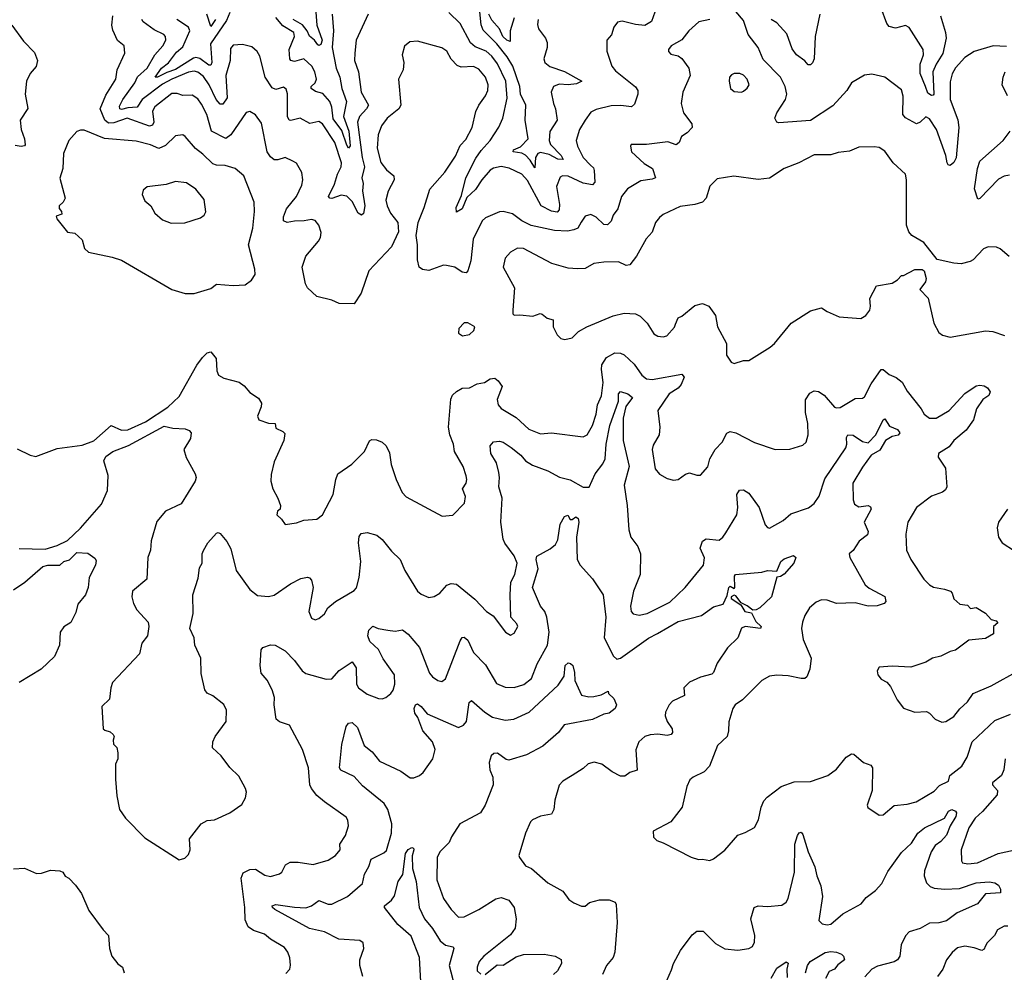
# Model space of a CAD drawing. Extents: x 2087054 to 2277909, y 548907 to 753496.
# Tile 336 of 444: x 2171459 to 2176746, y 704228 to 709345. Entities that reach past the tile are written whole.
import ezdxf

# ---------------------------------------------------------------- set-up
doc = ezdxf.new("R2010")
doc.units = 0

msp = doc.modelspace()

# ---------------------------------------------------------------- linework, layer by layer
at = {"layer": '0CON20XD'}
for points in [[(2175164.4, 709345.6), (2175105, 709332.5), (2175052, 709285), (2175014.5, 709235.5), (2174956.7, 709205), (2174943.8, 709185), (2174943.6, 709173.6), (2174955, 709160), (2174995, 709151.2), (2175015, 709136), (2175051.4, 709085), (2175059.5, 709045), (2175019.2, 708955), (2175010.7, 708895), (2175024.2, 708844.2), (2175068, 708785), (2175070, 708765), (2175043.1, 708736.9), (2175012.2, 708717.8), (2175000.8, 708685), (2174985, 708672.2), (2174939.1, 708689.1), (2174825, 708673.6), (2174742.5, 708675), (2174738, 708665), (2174745, 708634.3), (2174811.6, 708571.6), (2174856.9, 708545), (2174873.3, 708495), (2174855, 708487.1), (2174795, 708479.2), (2174723.4, 708436.6), (2174690, 708395), (2174671.2, 708328.8), (2174645.4, 708295), (2174635, 708262.9), (2174615, 708242.5), (2174595, 708243.6), (2174555, 708284.6), (2174525, 708297.5), (2174495, 708288.9), (2174473.2, 708256.8), (2174455.6, 708225), (2174434.1, 708215.9), (2174401.3, 708208.7), (2174331.5, 708211.5), (2174205, 708239.8), (2174156.2, 708265), (2174105, 708302.2), (2174055, 708314.4), (2174035, 708311.9), (2173959.7, 708280.3), (2173942.9, 708265), (2173894.7, 708165.3), (2173880.7, 708049.3), (2173866, 707995), (2173856.7, 707985), (2173835, 707988), (2173795.4, 708015.4), (2173750, 708025), (2173734.7, 708025.3), (2173655, 707997.8), (2173622.4, 708002.4), (2173604.4, 708015), (2173594.5, 708054.5), (2173595.5, 708135.5), (2173588.5, 708185), (2173598.8, 708255), (2173631.5, 708335), (2173661.4, 708435), (2173741.1, 708525), (2173799.1, 708610.9), (2173825, 708668.6), (2173855, 708700.8), (2173888.5, 708765), (2173907.7, 708852.3), (2173923.5, 708885), (2173960.9, 708935), (2173972.7, 708965), (2173975.4, 708995), (2173959.6, 709035), (2173925, 709079.1), (2173895, 709092.9), (2173830.3, 709090.3), (2173808, 709098), (2173775, 709132.5), (2173752.5, 709175), (2173725, 709194.2), (2173595, 709228.8), (2173554.6, 709225.4), (2173525, 709202.5), (2173513.5, 709155), (2173521.1, 709115), (2173518.5, 709075), (2173492.9, 709025), (2173504.6, 708885), (2173495, 708865.6), (2173431.8, 708815), (2173401.5, 708775), (2173383.6, 708726.4), (2173378.9, 708655), (2173397.3, 708577.3), (2173428.8, 708538.8), (2173467.5, 708505), (2173469.2, 708485), (2173437.3, 708422.7), (2173425.5, 708374.5), (2173431.5, 708345), (2173450, 708305), (2173489.2, 708255), (2173492.9, 708205), (2173455.5, 708124.5), (2173334.1, 707995.9), (2173293.1, 707875), (2173255, 707818.8), (2173175, 707819.2), (2173135, 707837.1), (2173055, 707857.5), (2173003.5, 707905), (2172992.9, 707925), (2172975.7, 708015), (2172995.6, 708075), (2173062.9, 708155), (2173074.3, 708175), (2173078.3, 708201.7), (2173065, 708241.2), (2173045, 708265.6), (2173025, 708271.5), (2172986.7, 708263.3), (2172935, 708263.2), (2172895, 708255.3), (2172875.5, 708265), (2172875.9, 708285), (2172890.9, 708329.1), (2172945, 708395.6), (2172974.5, 708455), (2172978.9, 708485), (2172973.6, 708523.6), (2172945, 708574), (2172926.2, 708585), (2172885, 708604.3), (2172845, 708591.2), (2172825, 708592.1), (2172805, 708607.5), (2172788.4, 708635), (2172758.1, 708788.1), (2172725, 708832.9), (2172695, 708851.4), (2172675, 708845.6), (2172593.1, 708726.9), (2172565, 708706.9), (2172489.2, 708745), (2172462.8, 708835), (2172435, 708890), (2172415, 708919.5), (2172385, 708938.8), (2172335, 708938.2), (2172305, 708947.5), (2172275, 708947.5), (2172185, 708876.2), (2172172.4, 708852.4), (2172179.7, 708795), (2172172.4, 708777.6), (2172155, 708772.9), (2172035.1, 708815.1), (2171965, 708790.3), (2171935, 708788.8), (2171915.8, 708805), (2171890.5, 708865), (2171921.7, 708938.3), (2171974.5, 709025), (2171982.9, 709075), (2172023.3, 709165), (2172019.4, 709205), (2171983.1, 709233.1), (2171958.5, 709288.5), (2171952.8, 709315), (2171958.4, 709365)], [(2173329.4, 709375), (2173266.1, 709235), (2173257.6, 709165), (2173256.2, 709125), (2173278.5, 709065), (2173291.9, 708955), (2173332, 708885), (2173321.1, 708865), (2173282.9, 708825), (2173272.9, 708795), (2173297.7, 708605), (2173310.7, 708555), (2173295.2, 708495), (2173303.4, 708465), (2173299.4, 708425), (2173312.1, 708345), (2173305, 708302.9), (2173295, 708294.6), (2173276.7, 708305), (2173245, 708367.5), (2173215, 708397.1), (2173185, 708401.5), (2173135, 708384.7), (2173125, 708385.7), (2173117.8, 708395), (2173149.8, 708460.2), (2173165.8, 708515), (2173185.8, 708555), (2173187.2, 708575), (2173150.5, 708685), (2173085, 708785.7), (2173065, 708797.1), (2173016.6, 708786.6), (2172965, 708815.6), (2172915, 708802.9), (2172905, 708805.7), (2172896.8, 708825), (2172896.1, 708946.1), (2172890.5, 708970.5), (2172875, 708982.5), (2172835, 708969.5), (2172815, 708977.8), (2172776.7, 709035), (2172748.5, 709148.5), (2172734.5, 709174.5), (2172705, 709198.6), (2172655, 709211.4), (2172605, 709207.5), (2172590.2, 709189.8), (2172588.8, 709125), (2172565.3, 709045), (2172572.2, 708925), (2172549.2, 708890.8), (2172535, 708891.1), (2172513, 708915), (2172476.5, 708995), (2172445, 709038.7), (2172415, 709063.4), (2172395, 709068.7), (2172365, 709062.5), (2172275, 709025.9), (2172225, 708997.6), (2172116.4, 708915), (2172090, 708875), (2172038.7, 708871.3), (2172005, 708862.1), (2171996.6, 708866.6), (2171995, 708879.2), (2172012.6, 708915), (2172077.5, 709005), (2172092, 709038), (2172143.4, 709085), (2172185, 709155.4), (2172227.5, 709205), (2172243.6, 709235), (2172241.1, 709255), (2172232.9, 709265), (2172180.1, 709290.1), (2172122.2, 709332.3), (2172115.4, 709345)], [(2172587.1, 709382.9), (2172569.1, 709340.9), (2172482.6, 709215), (2172490.5, 709115), (2172485, 709100), (2172475, 709099.7), (2172426.3, 709136.3), (2172405, 709142.1), (2172391.5, 709138.5), (2172295, 709076.9), (2172248.5, 709061.5), (2172198.6, 709035), (2172186.7, 709035), (2172220, 709085), (2172256.9, 709113.1), (2172300.5, 709169.5), (2172335, 709199.5), (2172372.1, 709285), (2172364.5, 709305), (2172302.5, 709345)], [(2172510.2, 709345), (2172485, 709307.5), (2172463.4, 709375)], [(2173135.9, 709375), (2173144.7, 709285), (2173137.3, 709195), (2173157.9, 709085), (2173178.6, 709035), (2173188.7, 708975), (2173213.7, 708905), (2173197.7, 708825), (2173225.9, 708745), (2173232.8, 708667.2), (2173225, 708654.4), (2173215, 708670.9), (2173188.7, 708748.7), (2173142.3, 708812.3), (2173135.7, 708875), (2173123.6, 708905), (2173087.3, 708947.3), (2173048.1, 708958.1), (2173024.5, 708975), (2173024.6, 708985), (2173045, 709005.5), (2173052.5, 709025), (2173043, 709065), (2173026.8, 709095), (2172985, 709134.7), (2172935, 709119.8), (2172915.6, 709125), (2172909.4, 709135), (2172905.6, 709185), (2172934.7, 709255), (2172931.4, 709275), (2172871.5, 709311.5), (2172835, 709355.6)], [(2173049.7, 709385), (2173054.5, 709315), (2173082.5, 709235), (2173075, 709211.8), (2173065, 709205.4), (2173059.3, 709209.3), (2173041.9, 709235), (2173015.8, 709255.8), (2173002.5, 709285), (2172976.6, 709316.6), (2172927.8, 709345)], [(2174870, 709385), (2174851.4, 709335), (2174815, 709313.8), (2174765, 709318.9), (2174695, 709336.9), (2174668.8, 709331.2), (2174648.8, 709305), (2174636.1, 709263.9), (2174612.5, 709235), (2174611.2, 709175), (2174639.4, 709095), (2174659.2, 709069.2), (2174765, 708984.2), (2174777.8, 708965), (2174778.9, 708945), (2174759.5, 708890.5), (2174745, 708875.8), (2174686.4, 708883.6), (2174635, 708881.5), (2174555, 708861.8), (2174525, 708847.1), (2174495.3, 708804.7), (2174465.4, 708755), (2174447.5, 708695), (2174455, 708665.8), (2174485.4, 708605), (2174523.8, 708563.8), (2174539.3, 708549.3), (2174543.6, 708533.6), (2174547.3, 708472.7), (2174535, 708457.8), (2174485, 708465.7), (2174405, 708504.1), (2174373.5, 708506.5), (2174360.6, 708499.4), (2174341.8, 708448.2), (2174358.1, 708351.9), (2174355, 708323.3), (2174345, 708311.1), (2174315, 708316.2), (2174259.4, 708345), (2174185, 708481.5), (2174155, 708514.6), (2174087.8, 708547.7), (2174045, 708555.3), (2174003.2, 708546.8), (2173985, 708536.2), (2173940.8, 708485), (2173906.7, 708433.3), (2173860.7, 708389.3), (2173835, 708328.5), (2173805, 708311.2), (2173801.8, 708335), (2173830.6, 708399.4), (2173855.3, 708495), (2173909, 708601), (2173937.4, 708642.6), (2173984.6, 708695), (2174032.4, 708767.6), (2174054, 708816), (2174076.4, 708923.6), (2174069.9, 709015), (2174025, 709108.2), (2173995, 709148.2), (2173964.5, 709175), (2173905, 709199.5), (2173880.2, 709220.2), (2173825, 709323.5), (2173763, 709383)], [(2174242.9, 709345), (2174239.2, 709319.2), (2174244.6, 709295), (2174282.5, 709245), (2174291.7, 709221.7), (2174290.8, 709195), (2174273.7, 709135), (2174278.7, 709115), (2174305, 709092.9), (2174385, 709066.5), (2174476.7, 709015), (2174449.2, 709000.8), (2174405, 708994.1), (2174355, 708998.3), (2174324.8, 708985.2), (2174312, 708955), (2174324.6, 708895), (2174335.5, 708865), (2174344.4, 708805), (2174305, 708744), (2174302.2, 708695), (2174309.1, 708675), (2174366.7, 708615), (2174376.7, 708593.3), (2174349.4, 708595), (2174301.3, 708621.3), (2174255, 708632), (2174241.8, 708625), (2174229.2, 708605), (2174225, 708548.8), (2174200.2, 708590.2), (2174175, 708617.1), (2174155, 708628.2), (2174108.9, 708635), (2174110.5, 708645), (2174148.1, 708661.9), (2174188.5, 708705), (2174173.2, 708805), (2174177.5, 708885), (2174147.6, 708945), (2174143.8, 708985), (2174106.4, 709095), (2174077.2, 709145), (2174021.6, 709215), (2173948.4, 709288.4), (2173936.6, 709316.6), (2173927.1, 709405)], [(2174113.4, 709355), (2174093.3, 709285), (2174093.3, 709226.7), (2174075, 709234.5), (2174054.1, 709255), (2174034.7, 709295), (2173995, 709342.3), (2173978.4, 709375)], [(2176758.9, 709201.1), (2176686.6, 709203.4), (2176585, 709174), (2176535, 709140.8), (2176484.6, 709085.4), (2176466.4, 709053.6), (2176455, 709010), (2176455.3, 708915), (2176496.8, 708806.8), (2176501.6, 708765), (2176488.2, 708601.8), (2176475, 708577.5), (2176455, 708560.8), (2176445, 708564.2), (2176438.9, 708575), (2176432.9, 708615), (2176383.1, 708755), (2176345, 708812), (2176325, 708823.5), (2176295, 708793.8), (2176275, 708784.6), (2176215, 708817.7), (2176202.2, 708835), (2176203.8, 708933.8), (2176195, 708967.5), (2176105, 709036.2), (2176035, 709052), (2175995, 709046.2), (2175926.2, 709005), (2175900, 708965), (2175825, 708882), (2175706.3, 708803.7), (2175535, 708790), (2175524, 708795), (2175514.4, 708815), (2175525.5, 708845), (2175571.8, 708915), (2175578.7, 708945), (2175570, 708985), (2175544.6, 709035), (2175451.2, 709131.2), (2175424.5, 709195), (2175370.4, 709265), (2175345, 709340.8), (2175305, 709389.4)], [(2175755.7, 709375), (2175730.3, 709255), (2175725.7, 709135), (2175717, 709113), (2175705, 709101.2), (2175692.7, 709102.7), (2175674.3, 709124.3), (2175630, 709155), (2175607.6, 709187.6), (2175578.5, 709268.5), (2175525, 709327.8), (2175495, 709345.7)], [(2176404.2, 709365), (2176431.4, 709275), (2176433.3, 709245), (2176416.3, 709163.7), (2176380.2, 709105), (2176363.4, 709065), (2176367.5, 708945), (2176365, 708938.8), (2176355, 708938.1), (2176335, 708949.2), (2176322.9, 708985), (2176293.8, 709055), (2176294, 709105), (2176312.8, 709155), (2176311.5, 709185), (2176235, 709302.3), (2176215, 709313.8), (2176161.7, 709298.3), (2176127.2, 709307.2), (2176114.7, 709325), (2176085, 709406.9)], [(2171416.9, 709315), (2171478.9, 709228.9), (2171537.9, 709167.9), (2171554.4, 709125), (2171547.1, 709092.9), (2171515, 709056), (2171495.5, 709015), (2171487.3, 708945), (2171503.2, 708866.8), (2171461.5, 708805), (2171466.9, 708755), (2171483.8, 708705), (2171487.7, 708672.3), (2171483.9, 708666.1), (2171467.1, 708662.9), (2171435, 708669.2)], [(2175335, 708955.8), (2175345, 708960.8), (2175365, 708976.2), (2175375.7, 708994.3), (2175365.6, 709025), (2175345, 709045.8), (2175325.6, 709055.6), (2175295, 709055.7), (2175281.2, 709048.8), (2175271.2, 709035), (2175268.8, 709015), (2175276.2, 708975), (2175295, 708958.8), (2175335, 708955.8)], [(2176764.4, 708935), (2176735.5, 708995), (2176740, 709035), (2176750.8, 709065)], [(2172346.9, 707873.1), (2172395, 707874.4), (2172485, 707901.2), (2172515, 707923.3), (2172605, 707916.2), (2172669.3, 707920.7), (2172703.9, 707946.1), (2172723.3, 707975), (2172722, 708005), (2172687.9, 708135), (2172711.5, 708225), (2172720.5, 708315), (2172717.8, 708365), (2172661.9, 708505), (2172615.5, 708545.5), (2172561.7, 708561.7), (2172515, 708563.9), (2172495, 708571.1), (2172442.9, 708622.9), (2172402.1, 708652.1), (2172347.8, 708717.8), (2172335, 708725.7), (2172295, 708720.8), (2172241.9, 708668.1), (2172205, 708651.8), (2172161.8, 708671.8), (2172085, 708691.2), (2171913.5, 708706.5), (2171805, 708752), (2171785, 708752), (2171765, 708743.3), (2171722.5, 708695), (2171694.5, 708625), (2171690.9, 708545), (2171674.1, 708494.1), (2171702, 708385), (2171691.2, 708365), (2171670, 708345), (2171670, 708330), (2171682.5, 708315), (2171685, 708300), (2171655, 708290), (2171657.5, 708275), (2171715, 708203.3), (2171755, 708198), (2171795, 708161.2), (2171807.5, 708115), (2171828.8, 708095), (2171955, 708069.4), (2172005, 708053.1), (2172275.5, 707895), (2172346.9, 707873.1)], [(2176775, 708509.6), (2176745, 708504.6), (2176715, 708487.6), (2176615, 708384), (2176605, 708380), (2176586.3, 708436.4), (2176601.7, 708545), (2176615.8, 708585), (2176740.9, 708695), (2176777.3, 708745)], [(2176772.7, 708072.7), (2176725, 708113.3), (2176705, 708123.3), (2176660, 708125), (2176635, 708113.3), (2176580, 708055), (2176562.5, 708045), (2176513.9, 708033.9), (2176475, 708036.2), (2176386.4, 708056.4), (2176315, 708147.5), (2176250, 708185), (2176233.8, 708205), (2176221.2, 708241.2), (2176221.9, 708485), (2176215.6, 708515.6), (2176148.8, 708575), (2176105, 708638), (2176075, 708658.6), (2176047.9, 708662.1), (2175965, 708659.6), (2175915, 708638.6), (2175855, 708631.1), (2175815, 708619.1), (2175725, 708619.1), (2175643.8, 708576.2), (2175563.3, 708545), (2175485, 708492.5), (2175425, 708485.8), (2175294.4, 708504.4), (2175205, 708489.4), (2175165, 708451.2), (2175144.5, 708385.5), (2175126.2, 708363.8), (2175085, 708351.1), (2175005, 708341.4), (2174915, 708297.5), (2174895, 708282), (2174872.9, 708255), (2174855, 708204), (2174822.6, 708167.4), (2174770.8, 708075), (2174735, 708028), (2174715, 708024.3), (2174675, 708044.3), (2174595, 708042.9), (2174542.5, 708035), (2174495, 708007.5), (2174455, 708005.8), (2174405, 708010), (2174315.7, 708035.7), (2174165, 708116.1), (2174132.2, 708117.8), (2174094, 708096), (2174066, 708064), (2174055.6, 708015.6), (2174116.7, 707905), (2174106.7, 707785), (2174107.5, 707765), (2174115, 707757.5), (2174145, 707760), (2174215, 707751.2), (2174253.9, 707766.1), (2174265, 707763.3), (2174290.5, 707740.5), (2174323, 707733), (2174323.8, 707695), (2174345, 707652.5), (2174365, 707632.5), (2174387, 707627), (2174425, 707636.2), (2174459.7, 707670.3), (2174505, 707694.2), (2174645.4, 707754.6), (2174705, 707767.8), (2174765, 707764.2), (2174791.7, 707751.7), (2174828, 707715), (2174865, 707656.7), (2174885, 707643.8), (2174915, 707641.2), (2174933.6, 707646.4), (2174975, 707693.8), (2174980.9, 707709.1), (2174995, 707743.3), (2175015, 707752.5), (2175085, 707809.2), (2175125, 707819.2), (2175160, 707805), (2175195.6, 707755.6), (2175206.2, 707695), (2175253.8, 707605), (2175255, 707542.5), (2175280, 707505), (2175295, 707498), (2175345, 707514), (2175375, 707513.8), (2175488.8, 707585), (2175512, 707605), (2175601.2, 707715), (2175705, 707781.2), (2175765, 707796.7), (2175795, 707776.7), (2175858.8, 707748.8), (2175975, 707740), (2176003.3, 707755), (2176023.8, 707785), (2176028, 707805), (2176023.9, 707846.1), (2176060, 707915), (2176145, 707930), (2176173, 707947), (2176195, 707970), (2176205, 707970), (2176265, 708002.5), (2176305, 708002.5), (2176316.4, 707996.4), (2176326.7, 707955), (2176323.3, 707936.7), (2176292.5, 707895), (2176337.9, 707847.9), (2176367.1, 707715), (2176395, 707663.8), (2176415, 707650), (2176455, 707639.2), (2176645, 707673.1), (2176685, 707669.5), (2176748.3, 707648.3)], [(2172271.7, 708251.7), (2172345, 708254), (2172429.7, 708280.3), (2172448.8, 708295), (2172458.3, 708311.7), (2172449.1, 708379.1), (2172403.8, 708435), (2172355, 708467.5), (2172295, 708475.8), (2172245, 708460), (2172143.6, 708446.4), (2172121.7, 708428.3), (2172116.7, 708405), (2172130.8, 708370.8), (2172163.3, 708345), (2172185, 708306.2), (2172225, 708270), (2172271.7, 708251.7)], [(2173836.4, 707646.4), (2173875, 707653.8), (2173897.5, 707675), (2173902.5, 707695), (2173865, 707716.2), (2173845, 707716.2), (2173816.7, 707685), (2173815, 707660), (2173836.4, 707646.4)], [(2171445, 707040), (2171514.6, 707004.6), (2171545, 706998.5), (2171659.6, 707040.4), (2171795, 707059.2), (2171857.5, 707082.5), (2171950, 707165), (2172005, 707140), (2172038.9, 707141.1), (2172135, 707184.4), (2172255, 707262.7), (2172315, 707320.6), (2172410.4, 707489.6), (2172439.9, 707530.1), (2172465, 707555.6), (2172485, 707560), (2172514.4, 707525), (2172518.1, 707458.1), (2172526.2, 707435), (2172555, 707419.4), (2172637.4, 707397.4), (2172665, 707378), (2172695, 707342), (2172741.7, 707311.7), (2172757.5, 707285), (2172755.7, 707264.3), (2172736.2, 707215), (2172742.5, 707195), (2172795, 707176.7), (2172830, 707175), (2172835, 707150), (2172872.3, 707132.3), (2172881.7, 707121.7), (2172876.4, 707085), (2172825, 706970), (2172808.9, 706901.1)], [(2172808.9, 706901.1), (2172808, 706865), (2172817.5, 706825), (2172845.8, 706775), (2172858.8, 706735), (2172857.5, 706715), (2172842.5, 706705), (2172840, 706685), (2172865, 706662.5), (2172885, 706632.5), (2172945, 706642), (2172985, 706656), (2173055, 706662), (2173084, 706685), (2173141.9, 706795), (2173156.4, 706875), (2173167.8, 706905), (2173242.4, 706957.6), (2173310, 707025), (2173337.3, 707082.7), (2173350.5, 707089.5), (2173375, 707088), (2173405, 707076), (2173427.5, 707055), (2173445, 707017.5), (2173453.9, 706956.1), (2173480, 706875), (2173512.5, 706805), (2173535, 706780.8), (2173728.3, 706678.3), (2173785, 706683.8), (2173848.3, 706748.3), (2173853.6, 706783.6), (2173837.5, 706825), (2173855.7, 706854.3), (2173860, 706875), (2173856, 706895), (2173840, 706945), (2173794.2, 707024.2), (2173788.1, 707065), (2173768.6, 707115), (2173761.5, 707155), (2173774.5, 707305.5), (2173782.4, 707327.6), (2173805, 707348), (2173835.5, 707364.5), (2173875, 707367.9), (2173915, 707387.9), (2173955, 707396.5), (2173985.9, 707415.9), (2174009.5, 707419.5), (2174028.8, 707405), (2174050, 707375), (2174022.7, 707305), (2174027.5, 707275), (2174045, 707255.6), (2174125, 707207.8), (2174192.5, 707145), (2174255, 707119.2), (2174315, 707125.6), (2174485, 707104.3), (2174506, 707115), (2174534.7, 707165.3), (2174554.1, 707225), (2174561.9, 707275), (2174583.6, 707325), (2174592.2, 707395), (2174582.5, 707465), (2174585, 707491.2), (2174609.8, 707530.2), (2174655, 707554.4), (2174685, 707553.3), (2174705, 707544.4), (2174758.8, 707495), (2174800, 707435), (2174825, 707414.7), (2174855, 707411.4), (2175015, 707440), (2175026.6, 707425), (2175011.2, 707385), (2174994.5, 707365), (2174946.4, 707335), (2174885.6, 707245), (2174896.7, 707155), (2174893.6, 707115), (2174860.7, 707059.3), (2174854.5, 707035), (2174872.2, 706932.2), (2174895, 706904), (2174935, 706880), (2174970.5, 706870.5), (2174995, 706874.3), (2175035, 706904.2), (2175055, 706910), (2175095, 706897.5), (2175115, 706897.5), (2175155, 706943.3), (2175164.2, 706985.8), (2175194.3, 707035), (2175230.6, 707075), (2175256.7, 707123.3), (2175275, 707132.3), (2175305, 707125.9), (2175405, 707073.1), (2175515, 707036.2), (2175595, 707038), (2175665, 707058.8), (2175682, 707075), (2175693.1, 707115), (2175690.9, 707175), (2175678.5, 707235), (2175677.9, 707302.1), (2175702.3, 707337.7), (2175725, 707351.1), (2175748.1, 707348.1), (2175778.1, 707328.1), (2175835, 707263.8), (2175845, 707258.8), (2175865, 707261.2), (2175945, 707310), (2175985, 707311.1), (2175995, 707318.1), (2176031, 707389), (2176085, 707465.6), (2176095, 707465.7), (2176128.7, 707438.7), (2176165, 707423.3), (2176198, 707398), (2176225, 707350), (2176300, 707255), (2176315.7, 707225), (2176343.9, 707203.9), (2176380.8, 707205), (2176449.5, 707245), (2176535, 707336.2), (2176595, 707377.5), (2176615, 707382.2), (2176637.9, 707377.9), (2176656.7, 707366.7), (2176669.6, 707345), (2176663.4, 707326.6), (2176631.9, 707305), (2176596.4, 707255), (2176580.8, 707195), (2176540.7, 707139.3), (2176475.6, 707085), (2176449.5, 707050.5), (2176393.8, 707015), (2176391.2, 706995), (2176430, 706935), (2176437.1, 706835), (2176430.6, 706819.4), (2176415, 706807.5), (2176355, 706785.7), (2176274.2, 706725), (2176228.1, 706645), (2176218.3, 706581.7), (2176221.2, 706495), (2176244, 706445), (2176315, 706340), (2176345, 706308.8), (2176365.9, 706295.9), (2176425.8, 706285.8), (2176456.7, 706275), (2176466, 706265), (2176475, 706233.3), (2176507.5, 706205), (2176549.5, 706199.5), (2176565, 706182.5), (2176595, 706187.5), (2176646.2, 706156.2), (2176675, 706122.5), (2176702.5, 706115), (2176712.5, 706105), (2176687.5, 706085), (2176687.5, 706045), (2176645, 706021.2), (2176555, 706012.5), (2176485, 705958.8), (2176455, 705951.2), (2176405, 705926), (2176360, 705915), (2176325.8, 705894.2), (2176245, 705866), (2176145, 705871.2), (2176075, 705867.5), (2176063.6, 705846.4), (2176067.5, 705825), (2176085, 705802.5), (2176115, 705786.2), (2176135, 705763.3), (2176171.7, 705691.7), (2176205.9, 705645.9), (2176265, 705624.2), (2176328.8, 705628.8), (2176345, 705620), (2176375, 705586.7), (2176411.2, 705571.2), (2176432.5, 705575), (2176475, 705602), (2176506.8, 705643.2), (2176549.3, 705680.7), (2176578.8, 705725), (2176675, 705765.7), (2176825, 705849.4)], [(2171933.8, 706896.2), (2171910.7, 706975), (2171921.9, 706998.1), (2171958.6, 707025), (2172042.7, 707057.3), (2172235, 707160.9), (2172280.5, 707150.5), (2172347, 707147), (2172368, 707138), (2172379.2, 707125), (2172376, 707095), (2172340, 707035), (2172352.9, 706992.9), (2172400.8, 706905), (2172405.7, 706885), (2172400.8, 706865), (2172325.4, 706744.6), (2172242.5, 706705), (2172195, 706648.8), (2172163.8, 706545), (2172161.1, 706495), (2172146.7, 706455), (2172141.5, 706338.5), (2172064.2, 706275), (2172060.8, 706245), (2172069.1, 706209.1), (2172088, 706175), (2172149.1, 706109.1), (2172152.5, 706085), (2172144.6, 706035), (2172114.3, 705995), (2172101.7, 705938.3), (2171957.5, 705785), (2171947.5, 705755), (2171941.2, 705695), (2171900, 705655), (2171907.5, 705535), (2171915, 705527.5), (2171945, 705520), (2171961.2, 705505), (2171966.4, 705493.6), (2171960, 705475), (2171963, 705453), (2171980, 705435), (2171986.4, 705406.4), (2171986, 705375), (2171973.3, 705345), (2171974, 705265), (2171980, 705175), (2171995, 705102.5), (2172026.7, 705055), (2172130.5, 704950.5), (2172315, 704832.5), (2172345, 704840), (2172365, 704860), (2172373.3, 704885), (2172371.2, 704945), (2172433.3, 705025), (2172465, 705043.8), (2172505, 705046.7), (2172587.5, 705085), (2172651.7, 705128.3), (2172671.2, 705165), (2172676.2, 705195), (2172671.2, 705215), (2172635, 705281.2), (2172587.6, 705327.6), (2172540.7, 705390.7), (2172494.2, 705434.2), (2172495.8, 705465), (2172509.2, 705495), (2172568, 705575), (2172570, 705635), (2172555, 705666.2), (2172495, 705713.3), (2172465, 705726.7), (2172452, 705745), (2172432.7, 705832.7), (2172432, 705915), (2172398.8, 705985), (2172395.8, 706025), (2172372, 706075), (2172390, 706155), (2172388.5, 706255), (2172416.5, 706345), (2172425, 706400), (2172438.1, 706425), (2172439.1, 706475), (2172445, 706493.8), (2172468.5, 706535), (2172515, 706585.7), (2172525, 706589.2), (2172535, 706584), (2172571.7, 706541.7), (2172592.4, 706502.4), (2172621.4, 706385), (2172695, 706284), (2172735, 706252), (2172795, 706245.8), (2172825, 706254.2), (2172912.9, 706315), (2172967.6, 706342.4), (2173005, 706349.4), (2173015, 706346), (2173025, 706333.3), (2173034.4, 706295), (2173010.8, 706165), (2173025, 706130), (2173045, 706121.2), (2173065, 706128.8), (2173095, 706153.8), (2173114.1, 706185.9), (2173155, 706220), (2173255, 706278.6), (2173267.6, 706292.4), (2173282.3, 706347.7), (2173291.4, 706435), (2173277.8, 706535), (2173281.8, 706568.2), (2173291.9, 706585), (2173325, 706590.3), (2173377.1, 706575), (2173405, 706552.9), (2173455, 706489.2), (2173502.5, 706445), (2173526.2, 706386.2), (2173595.7, 706275.7), (2173615, 706258), (2173655, 706241.2), (2173684.1, 706245.9), (2173715, 706264.2), (2173752.4, 706307.6), (2173775, 706315.5), (2173805, 706312.5), (2173902.1, 706232.1), (2173966.2, 706165), (2174001.9, 706141.9), (2174066.7, 706055), (2174095, 706038.8), (2174115, 706048.8), (2174133.8, 706085), (2174128.8, 706098.8), (2174096.2, 706135), (2174092, 706255), (2174097, 706323), (2174117.1, 706365), (2174129.5, 706425), (2174115, 706464), (2174063.2, 706533.2), (2174055, 706553.3), (2174043.3, 706645), (2174049.3, 706775), (2174031.2, 706835), (2174035.8, 706885), (2174032, 706912), (2174018.8, 706965), (2173989.2, 707015), (2173984.5, 707055), (2174003.6, 707076.4), (2174035, 707081.2), (2174055.3, 707075.3), (2174097.4, 707047.4), (2174149.3, 707005), (2174175, 706974.5), (2174211.7, 706951.7), (2174295, 706921.1), (2174356.7, 706886.7), (2174415, 706872.1), (2174485, 706833.1), (2174516.5, 706833.5), (2174548.6, 706905), (2174590.6, 706959.4), (2174602.6, 706985), (2174609, 707065), (2174627.3, 707165), (2174675.2, 707295), (2174674.8, 707335), (2174685, 707347.1), (2174725, 707335.3), (2174749.1, 707315), (2174713.5, 707266.5), (2174699.1, 707205), (2174700.4, 707085), (2174730.9, 706945), (2174705.4, 706845), (2174721.4, 706735), (2174730.8, 706605), (2174740.8, 706565), (2174778, 706515), (2174792.9, 706475), (2174790, 706365), (2174755.6, 706275), (2174738.1, 706195), (2174743.3, 706165), (2174753, 706153), (2174785, 706145.5), (2174828.8, 706155), (2174950.5, 706215), (2175032.5, 706295), (2175131.4, 706415), (2175136.6, 706453.4), (2175113.3, 706505), (2175126.2, 706543.8), (2175145, 706556.7), (2175215, 706548.9), (2175235, 706564.4), (2175251.6, 706588.4), (2175309.7, 706685), (2175315.9, 706725), (2175310, 706795), (2175325, 706817.5), (2175345, 706818.9), (2175375, 706801.1), (2175430.7, 706725), (2175461.7, 706631.7), (2175475, 706616.2), (2175485, 706614), (2175558.8, 706655), (2175600.5, 706689.5), (2175695, 706723.3), (2175725, 706746.5), (2175752.4, 706785), (2175782.2, 706877.8), (2175894.7, 707045), (2175900.8, 707065), (2175899.2, 707100.8), (2175905.8, 707114.2), (2175935, 707112.5), (2175985, 707078.5), (2176015, 707070.8), (2176055.8, 707115), (2176095, 707194.4), (2176105, 707201.2), (2176130.6, 707160.6), (2176172.6, 707142.6), (2176185.8, 707125), (2176176.8, 707113.2), (2176145, 707106.2), (2176108.2, 707085), (2176077.5, 707032.5), (2176032, 707005), (2175985, 706941.1), (2175933.1, 706855), (2175934.6, 706765), (2175941.8, 706741.8), (2175965, 706727.5), (2176015, 706734.4), (2176027.6, 706727.6), (2176030.5, 706715), (2175993.6, 706645), (2176014.4, 706595), (2176012.4, 706577.6), (2175967.1, 706542.9), (2175935, 706492.5), (2175912.5, 706475), (2175916.7, 706455), (2175999, 706309), (2176020.1, 706290.1), (2176105, 706245.5), (2176110.3, 706219.7), (2176100.8, 706209.2), (2176063.1, 706196.9), (2176015, 706193.8), (2175945, 706211.8), (2175845, 706208.2), (2175795, 706226.5), (2175765, 706228.9), (2175736, 706215), (2175700.6, 706185), (2175674.5, 706145), (2175662.2, 706107.8), (2175657.8, 706075), (2175665.7, 706015.7), (2175710, 705915), (2175701.4, 705855), (2175685.6, 705814.4), (2175675, 705806.2), (2175655, 705805.8), (2175585, 705820.8), (2175525, 705824), (2175485, 705817.5), (2175443.8, 705795), (2175339.7, 705690.3), (2175301.2, 705665), (2175289.2, 705645), (2175267.3, 705572.7), (2175265.8, 705525), (2175257.5, 705495), (2175206.2, 705445), (2175164, 705335), (2175135, 705304), (2175075, 705276.2), (2175057.7, 705262.3), (2175040.8, 705225), (2175015.7, 705115), (2174955, 705036.2), (2174860, 704985), (2174863, 704953), (2174880, 704935), (2174913.9, 704923.9), (2175065, 704846.2), (2175103.9, 704833.9), (2175126.1, 704836.1), (2175165, 704828.8), (2175185, 704836.2), (2175245, 704883.8), (2175315, 704964.2), (2175355, 704978), (2175405, 705006.2), (2175426.1, 705046.1), (2175440.6, 705115), (2175455, 705148.8), (2175472.1, 705167.9), (2175548.8, 705225), (2175618.7, 705251.3), (2175705, 705252.7), (2175798.8, 705285), (2175845, 705318), (2175896.8, 705383.2), (2175925, 705401.2), (2175938.8, 705398.8), (2175990, 705355), (2176029.4, 705339.4), (2176038.8, 705325), (2176036.2, 705205), (2176010, 705125), (2176013.6, 705113.6), (2176075, 705072.5), (2176095, 705073.3), (2176155, 705124), (2176225, 705130.8), (2176273.9, 705143.9), (2176369.7, 705200.3), (2176399.1, 705230.9), (2176446.7, 705255), (2176453.8, 705285), (2176518.5, 705335), (2176547.3, 705382.7), (2176573.1, 705465), (2176695, 705580.5), (2176779.2, 705615)], [(2171455, 706504.6), (2171595, 706500.6), (2171660.7, 706519.3), (2171715, 706547.2), (2171785, 706612.5), (2171898.2, 706741.8), (2171930.8, 706815), (2171933.8, 706896.2)], [(2176764.2, 706715), (2176716, 706645), (2176707.5, 706615), (2176715.8, 706565), (2176734.6, 706534.6), (2176801.3, 706491.3)], [(2172888.3, 704221.7), (2172908.8, 704245), (2172913.8, 704266.2), (2172908.6, 704305), (2172898.6, 704335), (2172880.9, 704360.9), (2172805, 704406), (2172772.7, 704432.7), (2172715, 704451.4), (2172685, 704472), (2172669.7, 704509.7), (2172667.5, 704575), (2172647.3, 704732.7), (2172658.5, 704761.5), (2172695, 704780), (2172725, 704781.9), (2172775, 704748.6), (2172805, 704742), (2172854.3, 704755.7), (2172866.2, 704765), (2172886.2, 704805), (2172910.3, 704819.7), (2172955, 704820), (2173035, 704807.5), (2173115, 704829.2), (2173154, 704855), (2173179.2, 704885), (2173178, 704915), (2173207.7, 704962.3), (2173223.8, 705015), (2173220, 705045), (2173211.2, 705061.2), (2173095, 705142.9), (2173055, 705177.1), (2173025.5, 705215), (2173017.3, 705235), (2173009.4, 705325), (2172976.7, 705425), (2172908, 705555), (2172853.4, 705573.4), (2172836.8, 705586.8), (2172824.5, 705665), (2172826.4, 705703.6), (2172815.3, 705745.2), (2172787.6, 705797.6), (2172755.8, 705835), (2172749.4, 705875), (2172755, 705960), (2172765, 705972.5), (2172805, 705986.7), (2172830, 705985), (2172885, 705954.4), (2172935, 705902.9), (2172975, 705846.9), (2172995, 705832.2), (2173105, 705802.3), (2173135, 705804.5), (2173175, 705849.4), (2173245, 705896), (2173265, 705862.5), (2173267.3, 705775), (2173278.8, 705755), (2173325, 705720.9), (2173385, 705697.5), (2173405, 705695.8), (2173425, 705703.8), (2173452, 705725), (2173465, 705743.8), (2173474, 705776), (2173471.8, 705825), (2173411.5, 705911.5), (2173385, 705961.9), (2173338.8, 706005), (2173328, 706035), (2173334.2, 706065), (2173355, 706087.5), (2173384.2, 706074.2), (2173435.5, 706065.5), (2173475, 706060), (2173515, 706067.5), (2173545, 706044.3), (2173605, 705971.4), (2173659.6, 705835), (2173675.3, 705815.3), (2173705, 705794.4), (2173725, 705789.4), (2173745, 705803.8), (2173825, 706008), (2173835, 706025.7), (2173845, 706028.1), (2173865, 706012), (2173895.8, 705945.8), (2173959.5, 705879.5), (2174018.6, 705778.6), (2174065, 705759.5), (2174115, 705757.3), (2174166.8, 705773.2), (2174207.1, 705805), (2174238.2, 705885), (2174293.7, 705985), (2174301.9, 706055), (2174289.7, 706135), (2174279.1, 706165), (2174255.7, 706195), (2174212.4, 706295), (2174242.6, 706395), (2174233, 706445), (2174235, 706462.9), (2174308.1, 706501.9), (2174336.8, 706525), (2174348.7, 706551.3), (2174361.2, 706635), (2174385, 706676.2), (2174402.5, 706682.5), (2174415, 706660), (2174425, 706660), (2174445, 706673.3), (2174457.5, 706665), (2174460.8, 706645), (2174448.1, 706565), (2174452.5, 706445), (2174469.2, 706415), (2174535, 706342), (2174591.5, 706255), (2174605.9, 706135), (2174597.1, 706025), (2174647.5, 705925), (2174665, 705910), (2174685, 705914.4), (2174835, 706022.5), (2174883.4, 706046.6), (2174995, 706111.8), (2175120.8, 706145), (2175185, 706190), (2175236.2, 706205), (2175258.8, 706251.2), (2175267.5, 706295), (2175275, 706302.5), (2175295, 706290), (2175300, 706295), (2175297.5, 706355), (2175302.5, 706365), (2175443.4, 706376.6), (2175475, 706385.7), (2175525, 706382.5), (2175545.7, 706435), (2175565, 706449.4), (2175615, 706466.7), (2175627.5, 706455), (2175616.7, 706425), (2175565, 706366.2), (2175545, 706353.8), (2175525, 706350), (2175496.5, 706245), (2175433.8, 706185), (2175413.9, 706173.9), (2175395, 706172.5), (2175366.2, 706196.2), (2175333, 706213), (2175305, 706250), (2175295, 706253.8), (2175280, 706245), (2175278.8, 706235), (2175331.9, 706201.9), (2175353.1, 706165), (2175388, 706158), (2175412.6, 706112.6)], [(2171425, 706282.1), (2171486.3, 706323.7), (2171582.4, 706407.6), (2171610, 706415), (2171675, 706413.9), (2171695, 706434.2), (2171726.7, 706443.3), (2171765, 706483.3), (2171825, 706478.8), (2171861.5, 706451.5), (2171869.1, 706439.1), (2171865.4, 706415), (2171831.1, 706348.9), (2171826.2, 706295), (2171811.8, 706255), (2171771.3, 706205), (2171760.5, 706159.5), (2171733.6, 706106.4), (2171695, 706084), (2171675.8, 706055), (2171672.9, 705985), (2171645, 705924), (2171573.1, 705855), (2171456.1, 705783.9)], [(2175412.6, 706112.6), (2175440.8, 706085), (2175436.7, 706075), (2175355, 706085.3), (2175335, 706075.4), (2175315.5, 706024.5), (2175259.4, 705970.6), (2175205, 705888.8), (2175185, 705838), (2175175, 705829.2), (2175115, 705813.1), (2175055, 705785.7), (2175025.7, 705755), (2175028, 705715), (2174965, 705683.5), (2174946.7, 705665), (2174926.9, 705625), (2174924.4, 705605), (2174935.5, 705575), (2174962.1, 705535), (2174963.6, 705516.4), (2174957.5, 705505), (2174935, 705499.1), (2174885, 705506.8), (2174845, 705503.1), (2174815, 705494.2), (2174783.6, 705466.4), (2174768.3, 705421.7), (2174775, 705313.8), (2174735, 705300), (2174708.1, 705281.9), (2174685, 705281.8), (2174640.8, 705305), (2174585, 705345.8), (2174544.3, 705355.7), (2174512.4, 705347.6), (2174485, 705322.5), (2174425, 705284.3), (2174375.7, 705254.3), (2174355, 705232.5), (2174332.3, 705152.3), (2174327.9, 705102.1), (2174315, 705076.7), (2174255, 705067.1), (2174213.3, 705046.7), (2174202, 705035), (2174175.6, 704974.4), (2174140, 704855), (2174142.5, 704845), (2174175, 704798.8), (2174206.7, 704785), (2174295, 704708.8), (2174375, 704663.3), (2174408.3, 704618.3), (2174435, 704600), (2174475, 704583.3), (2174495, 704583.3), (2174518.3, 704601.7), (2174572.7, 704617.3), (2174625, 704617.5), (2174656.2, 704605), (2174662.3, 704592.3), (2174666.7, 704495), (2174655.6, 704335), (2174645, 704306.2), (2174610.8, 704265), (2174589.2, 704215)], [(2173301.2, 704205), (2173286, 704265), (2173285.9, 704294.1), (2173306.2, 704355), (2173303.3, 704385), (2173285, 704398.6), (2173173.3, 704405), (2173094.7, 704444.7), (2173015, 704462.5), (2172828.8, 704565), (2172816.2, 704575), (2172814.2, 704585), (2172835, 704592.6), (2172935, 704576.6), (2172995, 704574.6), (2173025, 704583.8), (2173065, 704612.5), (2173115, 704593.9), (2173135, 704594), (2173219.4, 704635), (2173299.4, 704705), (2173309.5, 704755), (2173333.3, 704796.7), (2173346.5, 704835), (2173415, 704868.9), (2173428.6, 704881.4), (2173454.7, 704975.3), (2173456.9, 705025), (2173435, 705101.4), (2173415.4, 705135), (2173299.7, 705229.7), (2173255, 705278.5), (2173183.6, 705313.6), (2173175.8, 705325), (2173189.1, 705450.9), (2173211.8, 705548.2), (2173224.2, 705565.8), (2173245, 705569.2), (2173272.1, 705542.1), (2173308.2, 705445), (2173351.7, 705411.7), (2173391.5, 705361.5), (2173505, 705307.5), (2173555, 705272.9), (2173575, 705272.5), (2173605, 705284.6), (2173625, 705300.5), (2173676.9, 705375), (2173690.4, 705425), (2173676, 705465), (2173623.2, 705525), (2173596.7, 705596.7), (2173580.2, 705620.2), (2173576.4, 705645), (2173585, 705664), (2173595, 705669.2), (2173615, 705655.6), (2173646.5, 705616.5), (2173815, 705542.5), (2173841.8, 705555), (2173857.9, 705575), (2173873.1, 705676.9), (2173885, 705687.1), (2173956.5, 705625), (2173998.6, 705598.6), (2174065, 705582.4), (2174113, 705587), (2174195.2, 705624.8), (2174350, 705770), (2174381.9, 705818.1), (2174388.9, 705875), (2174405, 705889.4), (2174417.2, 705887.2), (2174428.6, 705875), (2174438.8, 705838.8), (2174440.5, 705795), (2174476.3, 705716.3), (2174515, 705707), (2174541.1, 705708.9), (2174581.4, 705718.6), (2174618.3, 705738.3), (2174620, 705725), (2174649.1, 705699.1), (2174663.3, 705665), (2174656.7, 705645), (2174625, 705620), (2174595, 705614), (2174535, 705585.9), (2174383.3, 705556.7), (2174351.9, 705515), (2174267.6, 705442.4), (2174180, 705395), (2174085, 705367.9), (2174070.9, 705370.9), (2174025, 705404.5), (2174005, 705402.2), (2173989.8, 705390.2), (2173980, 705355), (2173983.5, 705315), (2173999.2, 705275), (2174001.4, 705235), (2173958.6, 705125), (2173933.8, 705085), (2173822, 705025), (2173776.9, 704955), (2173764.6, 704925.4), (2173715, 704874.2), (2173700.9, 704845), (2173699.1, 704725), (2173734.6, 704624.6), (2173775.6, 704565.6), (2173815, 704523.8), (2173845, 704525.8), (2173925, 704565.6), (2174015, 704623.1), (2174045, 704629.4), (2174085.6, 704615.6), (2174114, 704575), (2174125.7, 704515), (2174118.9, 704465), (2174095, 704428.6), (2173951.2, 704315), (2173926, 704285), (2173916, 704255), (2173916.2, 704235), (2173935, 704216.7)], [(2176751.4, 705375), (2176743.2, 705315), (2176731.8, 705285), (2176682.5, 705245), (2176683.3, 705235), (2176710.5, 705205), (2176708.5, 705181.5), (2176629.2, 705090.8), (2176590, 705055), (2176556.6, 705003.4), (2176515.6, 704885), (2176516.2, 704826.2), (2176522.5, 704815), (2176550.5, 704810.5), (2176603.3, 704815), (2176713.6, 704866.4), (2176795, 704883.8)], [(2174921.2, 704155), (2174959.7, 704240.3), (2174969.2, 704275), (2175007.5, 704345), (2175070.6, 704429.4), (2175095, 704448.6), (2175128.7, 704448.7), (2175195, 704382), (2175245, 704354), (2175315, 704346.2), (2175375, 704356.2), (2175393.9, 704366.1), (2175405, 704390), (2175407.5, 704425), (2175385.6, 704515), (2175403.8, 704575), (2175425, 704584), (2175475, 704581.4), (2175552.3, 704587.7), (2175575, 704604), (2175586.1, 704623.9), (2175620, 704765), (2175622.1, 704915), (2175635, 704962.5), (2175645, 704976), (2175655, 704980), (2175665, 704967.5), (2175693.6, 704875), (2175729.2, 704795), (2175740, 704745), (2175761.7, 704691.7), (2175770.5, 704635), (2175750.8, 704505), (2175767.5, 704487.5), (2175795, 704482.2), (2175815, 704486.7), (2175879.1, 704540.9), (2175978.2, 704595), (2176005, 704628.9), (2176055, 704666.5), (2176088.2, 704705), (2176120.5, 704769.5), (2176195, 704870.4), (2176248.2, 704921.8), (2176281.8, 704975), (2176316.9, 705003.1), (2176425.7, 705055), (2176446.6, 705093.4), (2176465, 705102.9), (2176485, 705093.8), (2176489.4, 705085), (2176485.5, 705065), (2176454.8, 705015.2), (2176436.5, 704965), (2176405, 704930.9), (2176375, 704909.5), (2176353.2, 704875), (2176317, 704773), (2176315.5, 704745), (2176328.8, 704708.8), (2176348.6, 704688.6), (2176369.2, 704679.2), (2176425, 704674.1), (2176505, 704678.3), (2176595, 704708.3), (2176665, 704713.4), (2176695, 704707.7), (2176715, 704696.4), (2176726.8, 704675), (2176725.6, 704655), (2176645, 704649.6), (2176602.7, 704595), (2176492.4, 704547.6), (2176435.6, 704504.4), (2176395, 704492.8), (2176345, 704490.8), (2176295, 704463.7), (2176235, 704444.6), (2176215, 704423.3), (2176192.2, 704375), (2176184.5, 704315), (2176173.3, 704295), (2176155, 704283.1), (2176065, 704260.8), (2176035.8, 704245), (2175997.4, 704202.6)], [(2173612.9, 704177.1), (2173606.2, 704306.2), (2173561.5, 704421.5), (2173489.5, 704485), (2173417.5, 704575), (2173417.5, 704585), (2173454.6, 704615.4), (2173471.2, 704638.8), (2173492, 704715), (2173516.8, 704753.2), (2173530.5, 704865), (2173545, 704888.1), (2173565, 704898.6), (2173574.1, 704894.1), (2173575.5, 704885.5), (2173566.4, 704853.6), (2173568.8, 704785), (2173587.9, 704715), (2173603.6, 704575), (2173632.3, 704515), (2173675, 704462.3), (2173716.2, 704396.2), (2173745, 704373.8), (2173787.1, 704365), (2173789.5, 704355), (2173765.7, 704265), (2173794.1, 704154.1)], [(2171425, 704783.3), (2171485, 704786.7), (2171548.3, 704758.3), (2171575, 704760), (2171623.9, 704776.1), (2171675, 704772.5), (2171690, 704765), (2171703.6, 704743.6), (2171723, 704733), (2171757.5, 704695), (2171790.7, 704650.7), (2171829.3, 704559.3), (2171907.5, 704455), (2171936.1, 704426.1), (2171941.2, 704355), (2171953.8, 704315), (2171985, 704273.3), (2172010, 704255), (2172020, 704225)], [(2176765, 704475.6), (2176745, 704475.7), (2176710, 704455), (2176694, 704425), (2176654.1, 704385.9), (2176643.9, 704366.1), (2176638.8, 704351.2), (2176625, 704344), (2176585, 704359.2), (2176535, 704368.1), (2176495, 704358.8), (2176465.6, 704334.4), (2176435.7, 704295), (2176416.7, 704245), (2176388.5, 704205)], [(2175677.9, 704225), (2175690, 704265), (2175704.4, 704285.6), (2175785, 704333.5), (2175815, 704339.4), (2175845, 704335.7), (2175872.5, 704325), (2175883.6, 704313.6), (2175887.5, 704295), (2175851.7, 704268.3), (2175833.8, 704245), (2175805, 704232), (2175785.5, 704195)], [(2173957.5, 704215), (2174022.3, 704267.7), (2174055, 704266), (2174125, 704311.5), (2174165, 704322.9), (2174274.6, 704324.6), (2174334.5, 704314.5), (2174365.8, 704295.8), (2174367.5, 704275), (2174347.1, 704235), (2174325, 704215.6)], [(2175495, 704196.9), (2175525, 704249.2), (2175575, 704283.3), (2175585.8, 704275.8), (2175578.1, 704245), (2175580.2, 704200.2)]]:
    msp.add_lwpolyline(points, dxfattribs=at)

doc.saveas('drawing.dxf')
